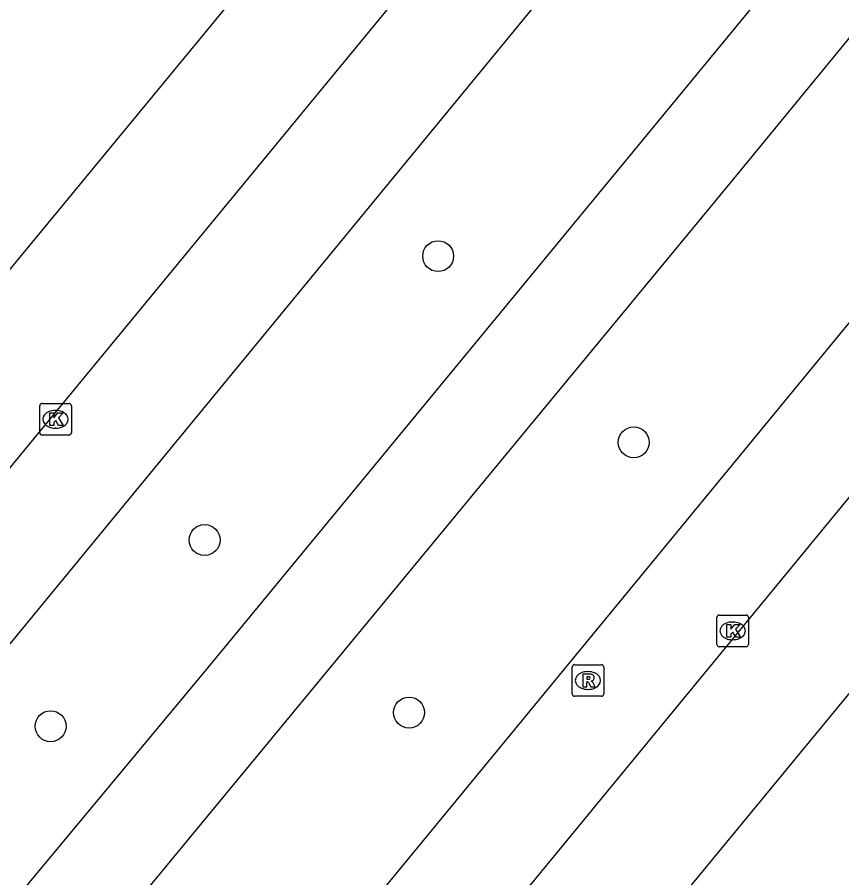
# Model space of a CAD drawing. Extents: x 155275 to 156263, y 382654 to 383635.
# Drawn here: x 155522.64 to 155548.71, y 382917.07 to 382944.27 of the extents above; entities that cross this region are included whole.
import ezdxf

# ---------------------------------------------------------------- set-up
doc = ezdxf.new("R2010")
doc.units = 0
for name, color, linetype in [('IMGEO_Boom', 7, 'Continuous'), ('IMGEO_Fietspad_gesloten', 7, 'Continuous'), ('IMGEO_Kolk', 7, 'Continuous'), ('IMGEO_Rijbaan_lokaal_gesloten', 7, 'Continuous'), ('IMGEO_Rijbaan_lokaal_open', 7, 'Continuous'), ('IMGEO_Rioolput', 7, 'Continuous'), ('IMGEO_Voetpad_open', 7, 'Continuous')]:
    doc.layers.add(name, color=color, linetype=linetype)

msp = doc.modelspace()

# ---------------------------------------------------------------- linework, layer by layer
at = {"layer": 'IMGEO_Boom'}
for centre in [(155535.949, 382936.719), (155542.133, 382930.833), (155528.564, 382927.745), (155535.028, 382922.291), (155523.696, 382921.858)]:
    msp.add_circle(centre, 0.489, dxfattribs=at)
at = {"layer": 'IMGEO_Fietspad_gesloten'}
for points in [[(155572.789, 382977.41), (155548.966, 382948.356), (155528.673, 382923.729), (155507.607, 382898.405), (155494.374, 382882.291)], [(155496.67, 382880.437), (155497.335, 382881.332), (155511.334, 382898.215), (155518.802, 382907.088), (155545.301, 382939.168), (155575.161, 382975.555)]]:
    msp.add_lwpolyline(points, dxfattribs=at)
at = {"layer": 'IMGEO_Kolk'}
for p, q in [((155523.35, 382931.137), (155523.35, 382931.989)), ((155523.425, 382932.063), (155524.277, 382932.063)), ((155524.351, 382931.989), (155524.351, 382931.137)), ((155523.838, 382931.843), (155523.863, 382931.843)), ((155524.277, 382931.063), (155523.425, 382931.063)), ((155523.861, 382931.283), (155523.836, 382931.283)), ((155544.835, 382925.373), (155545.687, 382925.373)), ((155544.76, 382924.447), (155544.76, 382925.299)), ((155545.248, 382925.153), (155545.273, 382925.153)), ((155545.761, 382925.299), (155545.761, 382924.447)), ((155545.271, 382924.593), (155545.246, 382924.593)), ((155545.687, 382924.373), (155544.835, 382924.373))]:
    msp.add_line(p, q, dxfattribs=at)
for points in [[(155523.35, 382931.137), (155523.35, 382931.989)], [(155523.425, 382932.063), (155524.277, 382932.063)], [(155524.351, 382931.989), (155524.351, 382931.137)], [(155523.671, 382931.763), (155523.794, 382931.763), (155523.794, 382931.612), (155523.924, 382931.763), (155524.088, 382931.763), (155523.942, 382931.612), (155524.095, 382931.363), (155523.943, 382931.363), (155523.858, 382931.527), (155523.794, 382931.46), (155523.794, 382931.363), (155523.671, 382931.363), (155523.671, 382931.763)], [(155524.277, 382931.063), (155523.425, 382931.063)], [(155544.835, 382925.373), (155545.687, 382925.373)], [(155544.76, 382924.447), (155544.76, 382925.299)], [(155545.081, 382925.073), (155545.204, 382925.073), (155545.204, 382924.922), (155545.334, 382925.073), (155545.498, 382925.073), (155545.352, 382924.922), (155545.505, 382924.673), (155545.353, 382924.673), (155545.268, 382924.837), (155545.204, 382924.77), (155545.204, 382924.673), (155545.081, 382924.673), (155545.081, 382925.073)], [(155545.761, 382925.299), (155545.761, 382924.447)], [(155545.687, 382924.373), (155544.835, 382924.373)]]:
    msp.add_lwpolyline(points, dxfattribs=at)
for centre, start, end in [((155523.427, 382931.987), 91.552, 178.448), ((155523.427, 382931.987), 91.552, 178.448), ((155524.275, 382931.987), 1.552, 88.448), ((155524.275, 382931.987), 1.552, 88.448), ((155523.427, 382931.139), 181.552, 268.448), ((155523.427, 382931.139), 181.552, 268.448), ((155524.275, 382931.139), 271.552, 358.448), ((155524.275, 382931.139), 271.552, 358.448), ((155544.837, 382925.297), 91.552, 178.448), ((155544.837, 382925.297), 91.552, 178.448), ((155545.685, 382925.297), 1.552, 88.448), ((155545.685, 382925.297), 1.552, 88.448), ((155544.837, 382924.449), 181.552, 268.448), ((155544.837, 382924.449), 181.552, 268.448), ((155545.685, 382924.449), 271.552, 358.448), ((155545.685, 382924.449), 271.552, 358.448)]:
    msp.add_arc(centre, 0.0765, start, end, dxfattribs=at)
for centre, major_axis, ratio, start_param, end_param in [((155523.837, 382931.563), (-0.387, 0.002), 0.722429, 4.712389, 7.853982), ((155523.862, 382931.563), (-0.39, 0.002), 0.717154, 1.570796, 4.712389), ((155545.247, 382924.873), (-0.387, 0.002), 0.722429, 4.712389, 7.853982), ((155545.272, 382924.873), (-0.39, 0.002), 0.717154, 1.570796, 4.712389)]:
    msp.add_ellipse(centre, major_axis=major_axis, ratio=ratio, start_param=start_param, end_param=end_param, dxfattribs=at)
at = {"layer": 'IMGEO_Rijbaan_lokaal_gesloten'}
for points in [[(155501.355, 382904.375), (155506.73, 382911.007), (155559.373, 382974.92)], [(155490.162, 382885.345), (155509.377, 382908.625), (155562.068, 382972.685)], [(155500.998, 382876.481), (155523.385, 382903.532), (155571.314, 382961.825)], [(155554.945, 382936.396), (155524.977, 382899.965), (155521.205, 382895.388), (155518.222, 382891.797), (155518.138, 382891.696)]]:
    msp.add_lwpolyline(points, dxfattribs=at)
at = {"layer": 'IMGEO_Rijbaan_lokaal_open'}
msp.add_lwpolyline([(155542.339, 382960.486), (155519.289, 382932.53)], dxfattribs=at)
at = {"layer": 'IMGEO_Rioolput'}
for p, q in [((155540.185, 382922.878), (155540.185, 382923.73)), ((155540.26, 382923.804), (155541.112, 382923.804)), ((155541.186, 382923.73), (155541.186, 382922.878)), ((155540.673, 382923.584), (155540.698, 382923.584)), ((155540.696, 382923.024), (155540.671, 382923.024)), ((155541.112, 382922.804), (155540.26, 382922.804))]:
    msp.add_line(p, q, dxfattribs=at)
for points in [[(155540.185, 382922.878), (155540.185, 382923.73)], [(155540.26, 382923.804), (155541.112, 382923.804)], [(155541.186, 382923.73), (155541.186, 382922.878)], [(155540.774, 382923.502), (155540.522, 382923.504), (155540.522, 382923.104)], [(155540.522, 382923.104), (155540.646, 382923.104), (155540.646, 382923.266), (155540.657, 382923.266)], [(155540.7, 382923.423), (155540.646, 382923.423), (155540.646, 382923.342)], [(155540.646, 382923.342), (155540.698, 382923.342)], [(155540.704, 382923.237), (155540.775, 382923.104), (155540.915, 382923.104), (155540.85, 382923.23)], [(155541.112, 382922.804), (155540.26, 382922.804)]]:
    msp.add_lwpolyline(points, dxfattribs=at)
for centre, radius, start, end in [((155540.262, 382923.728), 0.0765, 91.552, 178.448), ((155540.262, 382923.728), 0.0765, 91.552, 178.448), ((155541.11, 382923.728), 0.0765, 1.552, 88.448), ((155541.11, 382923.728), 0.0765, 1.552, 88.448), ((155540.773, 382923.392), 0.109, 350.3612, 89.416), ((155540.656, 382923.213), 0.0533, 26.0293, 88.6989), ((155540.682, 382923.531), 0.19, 274.7715, 282.9687), ((155540.706, 382923.327), 0.0964, 77.0061, 93.1865), ((155540.72, 382923.384), 0.0378, 276.6634, 79.6772), ((155540.771, 382923.392), 0.112, 277.5842, 350.9817), ((155540.755, 382923.177), 0.108, 29.5134, 73.7905), ((155540.262, 382922.88), 0.0765, 181.552, 268.448), ((155540.262, 382922.88), 0.0765, 181.552, 268.448), ((155541.11, 382922.88), 0.0765, 271.552, 358.448), ((155541.11, 382922.88), 0.0765, 271.552, 358.448)]:
    msp.add_arc(centre, radius, start, end, dxfattribs=at)
for centre, major_axis, ratio, start_param, end_param in [((155540.672, 382923.304), (-0.387, 0.002), 0.722429, 4.712389, 7.853982), ((155540.697, 382923.304), (-0.39, 0.002), 0.717154, 1.570796, 4.712389)]:
    msp.add_ellipse(centre, major_axis=major_axis, ratio=ratio, start_param=start_param, end_param=end_param, dxfattribs=at)
at = {"layer": 'IMGEO_Voetpad_open'}
msp.add_lwpolyline([(155538.767, 382910.535), (155558.839, 382934.901)], dxfattribs=at)

doc.saveas('drawing.dxf')
